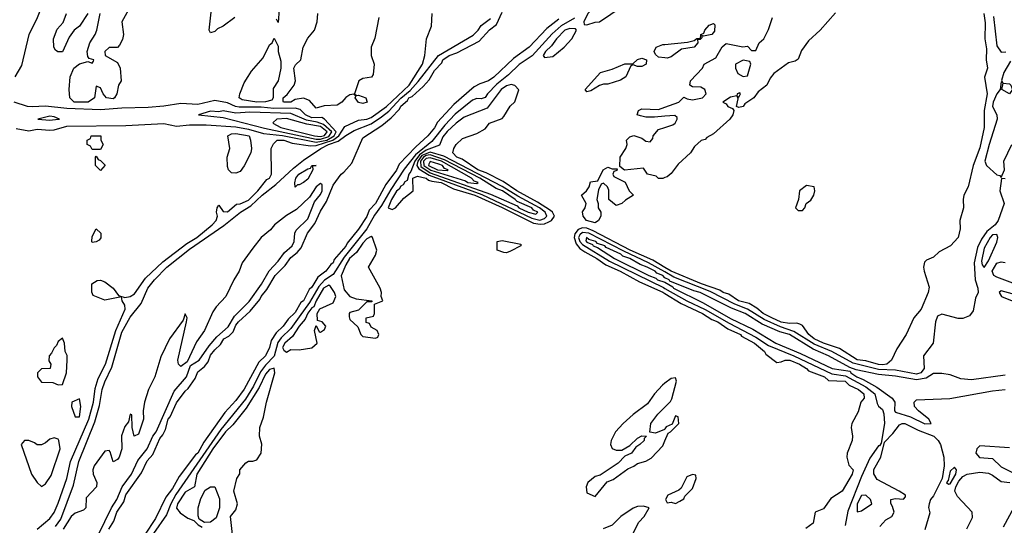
# Model space of a CAD drawing. Header units: inches. Extents: x 2348341 to 2479810, y 460419 to 613669.
# Tile 605 of 656: x 2446947 to 2451606, y 564148 to 566540. Entities that reach past the tile are written whole.
import ezdxf

# ---------------------------------------------------------------- set-up
doc = ezdxf.new("R2010")
doc.units = ezdxf.units.IN
doc.header["$MEASUREMENT"] = 0
doc.layers.add('C4546', color=7, linetype='Continuous')
doc.layers.add('C4556', color=7, linetype='Continuous')

msp = doc.modelspace()

# ---------------------------------------------------------------- linework, layer by layer
at = {"layer": 'C4546', "color": 2}
for points, elevation in [([(2446926.6, 566270), (2446957.1, 566322.9), (2446993, 566470), (2447031.3, 566550), (2447047, 566590), (2447056.2, 566630), (2447075.6, 566670), (2447080.7, 566690), (2447078.9, 566718.9), (2447070, 566748), (2447010, 566742), (2446990, 566748), (2446950, 566748), (2446930, 566742)], 22), ([(2447487.2, 566632.8), (2447430.8, 566530), (2447438.8, 566470), (2447433.7, 566446.3), (2447419.8, 566420.2), (2447410, 566408.7), (2447370, 566409), (2447351, 566390), (2447351.3, 566370), (2447410, 566338), (2447422.8, 566310), (2447426.8, 566250), (2447414.8, 566230), (2447406.8, 566190), (2447396, 566170), (2447390, 566166), (2447358, 566170), (2447342, 566190), (2447330, 566218), (2447310, 566226), (2447300.7, 566170), (2447271, 566150), (2447205.2, 566150), (2447184.5, 566170), (2447182, 566210), (2447186.6, 566270), (2447204, 566310), (2447230, 566331.3), (2447270, 566342), (2447290, 566334), (2447296.4, 566343.6), (2447298, 566350), (2447276.4, 566356.4), (2447270, 566366), (2447266, 566390), (2447279.3, 566430), (2447305.2, 566470), (2447312.7, 566490), (2447328, 566570)], 18), ([(2447030.7, 564129.3), (2447090, 564179.5), (2447110, 564208.4), (2447130, 564253), (2447170.7, 564370), (2447187.4, 564450), (2447274.9, 564650), (2447296, 564730), (2447304.8, 564795.2), (2447318, 564842), (2447353.2, 564910), (2447402.4, 565070), (2447446, 565170), (2447444.7, 565190), (2447432.7, 565210), (2447428.7, 565228.7), (2447350, 565213.6), (2447294.6, 565234.6), (2447288.9, 565251.1), (2447288.9, 565291.1), (2447313.2, 565306.8), (2447330, 565307.3), (2447350, 565300.5), (2447390, 565270.6), (2447414.8, 565234.8), (2447445.4, 565225.4), (2447470, 565230.3), (2447490, 565242.6), (2447543.1, 565316.9), (2447625, 565395), (2447738, 565482), (2447784.7, 565510), (2447858, 565570), (2447877, 565590), (2447884, 565610), (2447878, 565630), (2447882, 565650), (2447890, 565662), (2447910, 565632), (2447930, 565630.8), (2447972.7, 565667.3), (2447990, 565669.1), (2448030, 565686.4), (2448073.3, 565730), (2448116.6, 565783.4), (2448129.3, 565790.7), (2448139, 565810), (2448137, 565930), (2448147.9, 565952.1), (2448165.2, 565970), (2448197.3, 565970), (2448236.2, 565956.2), (2448322.9, 565942.9), (2448350, 565944.5), (2448429.2, 565970), (2448456.5, 565990), (2448486, 566034), (2448550, 566064.2), (2448590, 566069.4), (2448610, 566077.5), (2448683.1, 566130), (2448789.8, 566230), (2448852.4, 566330), (2448864.5, 566370), (2448871.8, 566450), (2448895.1, 566510), (2448899.3, 566570)], 18), ([(2447270, 566568.7), (2447230.7, 566509.3), (2447204.7, 566490), (2447182, 566458), (2447150, 566388.7), (2447128, 566388), (2447116.4, 566396.4), (2447108.7, 566410), (2447108, 566450), (2447124.7, 566495.3), (2447153.6, 566526.4), (2447168.7, 566570)], 18), ([(2447369.8, 564130), (2447393, 564167), (2447406.8, 564210), (2447440.1, 564259.9), (2447450, 564292.4), (2447524.2, 564395.8), (2447550, 564453), (2447576.8, 564483.2), (2447610, 564559.1), (2447624.5, 564575.5), (2447638, 564602), (2447649.8, 564650), (2447659, 564661), (2447690, 564726.8), (2447730, 564782), (2447745.2, 564794.8), (2447777, 564843), (2447790, 564874.4), (2447821.3, 564898.7), (2447838.4, 564921.6), (2447850, 564952.2), (2447870, 564977.6), (2447896.8, 565003.2), (2447912.7, 565030), (2447937, 565043), (2447957, 565063), (2447970, 565094.4), (2447982, 565110), (2448038.2, 565161.8), (2448083.7, 565216.3), (2448089.7, 565230), (2448117, 565263), (2448156.2, 565330), (2448203.5, 565376.5), (2448230, 565415.3), (2448260.8, 565439.2), (2448279.3, 565460.7), (2448308.3, 565530), (2448343.5, 565576.5), (2448370, 565633.4), (2448399.3, 565680.7), (2448430, 565757.3), (2448468.2, 565810), (2448481.4, 565818.5), (2448518, 565862), (2448570, 565980.7), (2448660.8, 566039.2), (2448704.8, 566075.2), (2448743.5, 566116.5), (2448750, 566131.5), (2448781.5, 566158.5), (2448788.5, 566170), (2448803.6, 566176.4), (2448856.2, 566223.8), (2448884.1, 566255.9), (2448910, 566299.3), (2448943.8, 566336.2), (2448950, 566350.2), (2448979.5, 566370), (2449016.2, 566383.8), (2449121, 566439), (2449170, 566492.2), (2449202.8, 566517.2), (2449230, 566574.9)], 10), ([(2447966, 566550), (2447910, 566509.4), (2447882.5, 566497.5), (2447870, 566484), (2447850, 566478), (2447844, 566490), (2447855.3, 566590)], 18), ([(2448174.8, 566590), (2448170, 566526), (2448162, 566542)], 18), ([(2448646, 566550), (2448627.7, 566452.3), (2448610.7, 566409.3), (2448610.8, 566370.8), (2448624.7, 566330), (2448619.6, 566280.4), (2448611.6, 566268.4), (2448570, 566262), (2448552, 566250), (2448532, 566190), (2448541, 566181), (2448550, 566182.8), (2448584.7, 566170), (2448591, 566150), (2448570, 566143), (2448550, 566147.8), (2448534, 566170), (2448538, 566178), (2448528, 566188), (2448510, 566185.2), (2448490, 566172.7), (2448472, 566150), (2448450, 566136.1), (2448387.7, 566132.3), (2448350, 566120.9), (2448318.4, 566158.4), (2448290, 566168), (2448250, 566162.4), (2448230, 566149.1), (2448195.3, 566150), (2448194, 566154), (2448193.2, 566170), (2448213.4, 566186.6), (2448246, 566230), (2448252.7, 566250), (2448244, 566310), (2448252.9, 566327.1), (2448277.2, 566350), (2448289, 566410), (2448310, 566452), (2448342, 566490), (2448354, 566530), (2448358, 566570)], 18), ([(2447117, 564143), (2447142.6, 564177.4), (2447201.3, 564338.7), (2447226.8, 564450), (2447303.1, 564636.9), (2447325.3, 564714.7), (2447338.2, 564790), (2447350, 564827.3), (2447383.7, 564896.3), (2447430, 565061.6), (2447470, 565132.2), (2447522.5, 565197.5), (2447553, 565270), (2447584.7, 565310), (2447644.2, 565370), (2447750, 565454.5), (2447913.9, 565566.1), (2447992.6, 565630), (2448041, 565659), (2448094, 565710), (2448159.4, 565760.6), (2448242.2, 565837.8), (2448290, 565875.5), (2448372.2, 565930), (2448408.9, 565950), (2448454.5, 565965.5), (2448490, 565992.8), (2448530, 566015.2), (2448610, 566047.8), (2448659.7, 566080.3), (2448693.1, 566106.9), (2448750, 566168.7), (2448794.2, 566205.7), (2448833, 566247), (2448928.7, 566371.3), (2449092.6, 566467.4), (2449115.8, 566490), (2449130, 566512.7), (2449174.9, 566545.1)], 14), ([(2449497.6, 566542.4), (2449442, 566498), (2449358, 566410), (2449282.9, 566357.1), (2449190, 566268), (2449166, 566250), (2449123.7, 566236.3), (2449097.7, 566222.3), (2449000.8, 566139.2), (2448924.6, 566055.4), (2448910, 566027.8), (2448878.4, 565990), (2448821.4, 565938.6), (2448743, 565857), (2448730, 565827.6), (2448680.2, 565759.8), (2448630, 565669.7), (2448601, 565639), (2448590, 565609.6), (2448550, 565549.6), (2448496.7, 565483.3), (2448490, 565468.2), (2448435.2, 565404.8), (2448430, 565389.6), (2448418.9, 565381.1), (2448396.4, 565350), (2448358.6, 565321.5), (2448330, 565275.1), (2448317.1, 565262.9), (2448290.2, 565210), (2448278, 565202), (2448250, 565155.1), (2448217.4, 565122.6), (2448194, 565090), (2448160.7, 565059.3), (2448137.3, 565022.7), (2448130, 564989), (2448110.3, 564950), (2448079.5, 564920.5), (2448010, 564792.7), (2447970, 564738), (2447917.7, 564682.3), (2447818.9, 564541.1), (2447790, 564489.7), (2447778.6, 564481.5), (2447701.3, 564378.7), (2447670, 564322), (2447639.2, 564280.8), (2447590, 564180.9), (2447538.6, 564101.5)], 10), ([(2449572.1, 566547.9), (2449508.3, 566511.7), (2449466.5, 566473.5), (2449371.2, 566368.8), (2449310, 566328), (2449260.2, 566279.8), (2449204.9, 566235.1), (2449160.3, 566190), (2449150, 566172), (2449130, 566165.1), (2449110, 566167.8), (2449090, 566159.1), (2449007.1, 566092.9), (2448958.3, 566041.7), (2448896.5, 565963.5), (2448820, 565900), (2448766.6, 565833.4), (2448703.1, 565736.9), (2448659.4, 565660.6), (2448625.2, 565614.8), (2448589.4, 565550), (2448482.9, 565417.1), (2448430, 565335.1), (2448390, 565307), (2448362.3, 565277.7), (2448317.7, 565202.3), (2448270, 565133.6), (2448230, 565079.8), (2448184.9, 565035.1), (2448167.9, 565012.1), (2448151.8, 564948.2), (2448110, 564906.2), (2448086.4, 564873.6), (2448053.7, 564806.3), (2448015.7, 564744.3), (2447898.9, 564601.1), (2447686.2, 564293.8), (2447661.9, 564250), (2447641.9, 564198.1), (2447580.1, 564110)], 14), ([(2450000, 566359), (2449970, 566362), (2449954.6, 566374.6), (2449949, 566390), (2449959, 566410), (2449990, 566422), (2450000, 566423)], 14), ([(2446930, 566024.5), (2446990, 566013.8), (2447030, 566022), (2447090, 566017.2), (2447110, 566018.2), (2447170, 566036.8), (2447450, 566040.2), (2447630, 566049.2), (2447690, 566036.5), (2447750, 566042.4), (2447830, 566042.4), (2447970, 566033.1), (2448030, 566022.6), (2448101.6, 566001.6), (2448190, 565992.2), (2448350, 565961.1), (2448401.1, 565970), (2448435, 565990), (2448445, 566010), (2448389.9, 566069.9), (2448377.4, 566077.4), (2448330, 566075.9), (2448299.2, 566090), (2448274.9, 566114.9), (2448250, 566120.7), (2448150, 566119.6), (2448090, 566125.6), (2447986.5, 566126.5), (2447968.8, 566128.8), (2447930, 566146), (2447870, 566157.6), (2447790, 566138.5), (2447710, 566144.2), (2447630, 566130.9), (2447555.2, 566124.8), (2447430, 566121.8), (2447330, 566113.2), (2447170, 566119.5), (2447070, 566131.1), (2447007.1, 566127.1), (2446984, 566130), (2446922, 566150)], 22), ([(2450000, 566083.3), (2449950, 566079), (2449910, 566079.3), (2449884.8, 566084.8), (2449868, 566090), (2449875.3, 566110), (2449890, 566118.8), (2449970, 566114.8), (2450000, 566125.8)], 14), ([(2450000, 565793.1), (2449990, 565789), (2449970, 565788.7), (2449959, 565799), (2449918, 565810), (2449898, 565838), (2449808, 565828), (2449786, 565846), (2449788, 565890), (2449815.3, 565930), (2449822, 565950), (2449818, 565970), (2449833.6, 565986.4), (2449852.5, 565992.5), (2449890, 565978.8), (2449910, 565964.7), (2449930, 565962), (2449942, 565978), (2449944, 565990), (2449970, 566021), (2450000, 566030.3)], 14), ([(2447318.9, 564101.1), (2447381.5, 564230), (2447407.4, 564270), (2447432.5, 564330), (2447476.8, 564390), (2447505.8, 564454.2), (2447550, 564510.3), (2447577.7, 564570), (2447593.6, 564590), (2447678, 564782), (2447737.2, 564850), (2447755.9, 564904.1), (2447796.8, 564930), (2447843.5, 564996.5), (2447880.1, 565039.9), (2447933, 565087), (2447963.2, 565136.8), (2448032.7, 565207.3), (2448091.5, 565288.5), (2448127.5, 565352.5), (2448170, 565396.9), (2448200.9, 565439.1), (2448236.1, 565470), (2448245.7, 565490), (2448249.4, 565530), (2448255.8, 565544.2), (2448310, 565598.4), (2448341.8, 565678.2), (2448370, 565712.7), (2448378.7, 565730), (2448378.5, 565758.5), (2448370, 565765.1), (2448350, 565749.5), (2448319, 565701), (2448257.3, 565642.7), (2448210, 565613.6), (2448153.4, 565570), (2448133.5, 565546.5), (2448090.4, 565510), (2448050, 565459.5), (2447999.3, 565390), (2447985.5, 565350), (2447960.5, 565310), (2447922, 565230), (2447877.6, 565182.4), (2447861.4, 565158.6), (2447821.1, 565070), (2447784.6, 565015.4), (2447739, 564921), (2447710, 564899.3), (2447699.3, 564910), (2447696.2, 564930), (2447737, 565110), (2447739, 565130), (2447730, 565148), (2447721.4, 565118.6), (2447656.4, 565030), (2447615, 564945), (2447587, 564850), (2447556.5, 564790), (2447538, 564730), (2447532.2, 564690), (2447533.1, 564650), (2447510, 564579), (2447489.4, 564569.4), (2447479.3, 564610), (2447478, 564670), (2447470, 564674), (2447462, 564638), (2447444.7, 564615.3), (2447428.3, 564571.7), (2447431, 564510), (2447417.3, 564470), (2447410, 564459), (2447390, 564449), (2447375.5, 564495.5), (2447370, 564502), (2447350, 564499), (2447300.5, 564430), (2447293, 564410), (2447294.9, 564390), (2447313, 564350), (2447310.4, 564330), (2447261.4, 564278.6), (2447261, 564230), (2447250, 564219), (2447210, 564205.6), (2447190.5, 564190), (2447153, 564130)], 14), ([(2450000, 565368.1), (2449942.7, 565402.7), (2449835.3, 565450), (2449660.4, 565540.4), (2449630, 565553.6), (2449610, 565556.1), (2449590, 565547.6), (2449573.5, 565526.5), (2449570.6, 565510), (2449579.3, 565479.3), (2449597.6, 565457.6), (2449621.3, 565441.3), (2449678.3, 565410), (2449720.1, 565380.1), (2449788.5, 565350), (2449879.5, 565299.5), (2449990, 565251.3), (2450000, 565245)], 18), ([(2450000, 565346.6), (2449922.8, 565390), (2449804.8, 565444.8), (2449639.3, 565530), (2449610, 565533.7), (2449597.8, 565522.2), (2449591.4, 565510), (2449597.5, 565490), (2449610, 565475.9), (2449737.5, 565397.5), (2449993.1, 565273.1), (2450000, 565269.1)], 22), ([(2450000, 565318.7), (2449999.1, 565319.1), (2449989.6, 565330), (2449961.3, 565341.3), (2449953.3, 565350), (2449915.4, 565370), (2449882.5, 565382.5), (2449833.7, 565410), (2449801.1, 565421.1), (2449791, 565430), (2449722.6, 565462.6), (2449716.4, 565470), (2449681, 565481), (2449672.6, 565490), (2449640.5, 565500.5), (2449628.5, 565510), (2449626.1, 565493.9), (2449630, 565487.3), (2449657.1, 565477.1), (2449660.3, 565470), (2449681.7, 565461.7), (2449762, 565410), (2449923.1, 565330), (2449957.6, 565317.6), (2449964.6, 565310), (2449999, 565299), (2450000, 565298.4)], 26), ([(2447955.3, 564090), (2447945.2, 564190), (2447970, 564222), (2447978, 564250), (2447961.2, 564310), (2447974, 564370), (2447989, 564391), (2447989.2, 564410), (2448016.5, 564443.5), (2448030, 564451), (2448050, 564451), (2448070, 564458), (2448089.3, 564490), (2448092.5, 564532.5), (2448082, 564570), (2448084, 564610), (2448100.9, 564659.1), (2448114.7, 564730), (2448154.5, 564870), (2448151.7, 564891.7), (2448130, 564885.6), (2448110, 564863.6), (2448079.8, 564800.2), (2448018.4, 564701.6), (2447956.1, 564623.9), (2447921.2, 564590), (2447861.6, 564510), (2447784.7, 564390), (2447774.8, 564330), (2447730, 564304.5), (2447693.4, 564250), (2447689.3, 564229.3), (2447706.4, 564206.4), (2447742.6, 564182.6), (2447770.6, 564170.6), (2447791.3, 564150), (2447810, 564138.8)], 18), ([(2450000, 564819.9), (2449988.5, 564811.5), (2449950.8, 564770), (2449917.1, 564722.9), (2449850, 564672.3), (2449802, 564630), (2449766, 564590), (2449746, 564550), (2449743, 564530), (2449750, 564511.3), (2449770, 564502.8), (2449796.5, 564503.5), (2449834.6, 564525.4), (2449870, 564561), (2449891.1, 564571.1), (2449912, 564570), (2449902, 564558), (2449902, 564550), (2449882, 564530), (2449862, 564518), (2449842, 564490), (2449810, 564475.3), (2449778, 564442), (2449694, 564386), (2449670, 564379.3), (2449636, 564350), (2449627.3, 564330), (2449630, 564302), (2449670, 564284.7), (2449726, 564354), (2449754.8, 564365.2), (2449824.1, 564415.9), (2449852.3, 564427.7), (2449870, 564441), (2449910, 564450.8), (2449934.5, 564465.5), (2449990, 564524.7), (2450000, 564548.4)], 18), ([(2450000, 564604.7), (2449998, 564602), (2449955.3, 564584.7), (2449928, 564588), (2449934, 564630), (2449966.6, 564673.4), (2450000, 564707.5)], 18), ([(2449849.5, 564110.5), (2449876.6, 564163.4), (2449901.2, 564190), (2449926, 564230), (2449898.6, 564238.6), (2449870, 564237.2), (2449850, 564229.2), (2449791, 564190), (2449750.5, 564149.5), (2449708, 564132)], 18)]:
    msp.add_lwpolyline(points, dxfattribs=dict(at, elevation=elevation))
for points, elevation in [([(2449910, 566724), (2449890, 566722.7), (2449850, 566709.6), (2449788.5, 566671.5), (2449709.1, 566650), (2449685.2, 566630), (2449653.6, 566586.4), (2449634.9, 566570), (2449616, 566530), (2449618, 566518), (2449630, 566516), (2449670, 566528.2), (2449690, 566530.6), (2449796.9, 566603.1), (2449830, 566621.6), (2449856, 566630), (2449886.6, 566650), (2449919.3, 566690), (2449924, 566710)], 18), ([(2449550, 566498.9), (2449525.7, 566490), (2449486.5, 566450), (2449463.7, 566416.3), (2449434.9, 566390), (2449423.8, 566370), (2449430, 566360.7), (2449470, 566365.7), (2449523.7, 566410), (2449559.3, 566450), (2449582, 566490), (2449576.5, 566496.5)], 18), ([(2448070, 566149.9), (2448000.1, 566160.1), (2447985.6, 566170), (2447989.6, 566190), (2448010, 566241), (2448028.1, 566271.9), (2448043.5, 566296.5), (2448099.7, 566360.2), (2448130, 566421), (2448142, 566430), (2448152, 566452), (2448170, 566414), (2448170.7, 566390), (2448183.5, 566343.5), (2448182.8, 566310), (2448171, 566250), (2448146, 566214), (2448147.3, 566170), (2448141, 566159), (2448110, 566151.6)], 18), ([(2449870, 566318), (2449850, 566326), (2449838, 566322), (2449814.8, 566270), (2449790, 566253.2), (2449730, 566235.3), (2449710, 566235.3), (2449690, 566229.2), (2449650, 566204), (2449630, 566198), (2449622, 566210), (2449695.3, 566290), (2449750, 566306), (2449810, 566330.7), (2449848.7, 566331.3), (2449870, 566351.3), (2449890, 566358), (2449912, 566350), (2449911.3, 566330), (2449890, 566318)], 14), ([(2449272.7, 566232.7), (2449250, 566227), (2449225.7, 566210), (2449158.2, 566121.8), (2449050, 566078.3), (2449012.7, 566050), (2448970, 566011), (2448950, 565985.1), (2448934, 565946), (2448870, 565923), (2448839, 565901), (2448816.4, 565870), (2448798.6, 565821.5), (2448789.1, 565810), (2448781, 565779), (2448770, 565772.7), (2448761.3, 565758.7), (2448750, 565753), (2448742, 565738), (2448730, 565729.4), (2448706.5, 565690), (2448691, 565650), (2448710, 565641.6), (2448725.2, 565650), (2448764.2, 565695.8), (2448808.7, 565730), (2448808, 565790), (2448830, 565799.1), (2448869.8, 565790.2), (2448880.7, 565780.7), (2448896.5, 565776.5), (2448941.1, 565770), (2448999.6, 565739.6), (2449100.3, 565710), (2449230, 565651.9), (2449377.6, 565577.6), (2449410, 565573), (2449430, 565575), (2449450, 565583.2), (2449463.1, 565590), (2449477.7, 565610), (2449468.7, 565630), (2449458.1, 565638.1), (2449397.2, 565677.2), (2449299.3, 565730), (2449234.6, 565774.6), (2449154.9, 565814.9), (2449114.3, 565830), (2449040.1, 565880.1), (2449016, 565890), (2448997.2, 565910), (2449001.2, 565930), (2449012.7, 565950), (2449042.6, 565977.4), (2449110, 566002), (2449150, 566024), (2449170, 566050.7), (2449230, 566073), (2449238.2, 566081.8), (2449268.4, 566131.6), (2449290, 566150.8), (2449308.7, 566208.7), (2449290, 566228.7)], 18), ([(2447910, 566109.3), (2447890, 566104.5), (2447850, 566106.6), (2447794, 566090), (2447910, 566077.1), (2448106.2, 566026.2), (2448350, 565975.1), (2448370, 565974.4), (2448410, 565987), (2448423.9, 566010), (2448384.1, 566044.1), (2448355.3, 566055.3), (2448304, 566064), (2448230, 566096.4), (2448036.7, 566103.3), (2447970, 566097.4)], 26), ([(2447090, 566084), (2447034, 566070), (2447090, 566064.9), (2447130, 566068.9), (2447135.3, 566070), (2447110, 566081.2)], 26), ([(2448210, 566072.8), (2448164.7, 566070), (2448146, 566054), (2448144.9, 566050), (2448182.4, 566030), (2448342, 565990), (2448370, 565986.9), (2448390, 565992.6), (2448402.8, 566010), (2448370, 566034.8), (2448305.9, 566045.9)], 30), ([(2447290, 565926), (2447282, 565942), (2447266, 565950), (2447266, 565970), (2447282, 565978), (2447286, 565990), (2447332, 565990), (2447332, 565970), (2447342, 565950), (2447330, 565926)], 18), ([(2447970, 565814), (2447950, 565815.3), (2447935.3, 565830), (2447930, 565846), (2447929.3, 565890), (2447941.2, 565930), (2447932.3, 565990), (2447950, 566000.3), (2447970, 566002.3), (2448033.4, 565990), (2448038.8, 565970), (2448044, 565930), (2448040.7, 565910), (2448010, 565848.7), (2447990, 565822)], 18), ([(2448890, 565913.8), (2448850, 565896.8), (2448830.4, 565870), (2448827, 565850), (2448835.1, 565835.1), (2448884, 565804), (2449133.5, 565713.5), (2449370, 565600.3), (2449407.7, 565592.3), (2449430, 565599.4), (2449440.6, 565610), (2449434.1, 565630), (2449407.3, 565650), (2449304.7, 565704.7), (2449230, 565751), (2448954.3, 565894.3)], 22), ([(2447330, 565826), (2447306, 565850), (2447306, 565890), (2447310, 565894), (2447318, 565878), (2447330, 565874), (2447351.1, 565851.1)], 18), ([(2448890, 565900.2), (2448870, 565897), (2448858.5, 565890), (2448843.1, 565870), (2448845.7, 565845.7), (2448890, 565816.1), (2449174.8, 565714.8), (2449300.3, 565660.2), (2449309.1, 565650), (2449352.7, 565630), (2449390, 565619.5), (2449398.3, 565630), (2449378.4, 565638.4), (2449369.6, 565650), (2449300.2, 565680.2), (2449292, 565690), (2449230.8, 565730), (2449201.9, 565741.9), (2449124, 565790), (2448957.7, 565877.7)], 26), ([(2448890, 565886.9), (2448870, 565882.9), (2448857.9, 565870), (2448859, 565850), (2448892.1, 565827.9), (2449056.9, 565776.9), (2449067, 565770), (2449110, 565765.8), (2449115.8, 565770), (2449096.8, 565776.8), (2449085.1, 565790), (2448943.5, 565870)], 30), ([(2448890, 565869.6), (2448883, 565857), (2448881.8, 565850), (2448924, 565830), (2448970, 565827.3), (2448974.3, 565830), (2448956.5, 565836.5), (2448948.4, 565850), (2448930, 565857.1)], 34), ([(2448250, 565748), (2448248.9, 565768.9), (2448254, 565790), (2448267.3, 565810), (2448310, 565834), (2448323.1, 565836.9), (2448330, 565850.4), (2448350.6, 565850.6), (2448332.7, 565847.3), (2448334.8, 565830), (2448310, 565786), (2448290, 565769.3), (2448270, 565759), (2448261, 565759)], 10), ([(2449750, 565834), (2449774, 565834), (2449772.7, 565827.3), (2449758, 565822), (2449754, 565810), (2449758, 565798), (2449811.1, 565771.1), (2449831, 565731), (2449852, 565710), (2449813.2, 565686.8), (2449796, 565670), (2449770, 565661.2), (2449735.3, 565690), (2449734, 565734), (2449728.7, 565748.7), (2449710, 565766), (2449698, 565762), (2449685.4, 565734.6), (2449678, 565690), (2449684.7, 565670), (2449684.7, 565650), (2449696, 565630), (2449697.3, 565610), (2449686, 565590), (2449670, 565579.3), (2449629.2, 565590), (2449613.2, 565610), (2449609.4, 565630.6), (2449622, 565650), (2449628, 565670), (2449606, 565710), (2449628.7, 565730), (2449642, 565750), (2449647.3, 565772.7), (2449682, 565778), (2449708, 565830), (2449730, 565842)], 14), ([(2447290, 565486), (2447288.7, 565490), (2447290, 565514), (2447308.7, 565551.3), (2447332, 565530), (2447331.6, 565508.4), (2447323.6, 565496.4), (2447310, 565488.7)], 18), ([(2448610, 565515.1), (2448590, 565503.6), (2448570, 565483), (2448541.2, 565438.8), (2448508.4, 565410), (2448490, 565380.7), (2448468.9, 565328.9), (2448482.4, 565262.4), (2448510, 565231), (2448539.6, 565219.6), (2448614, 565210), (2448614, 565206), (2448590, 565206), (2448550, 565166), (2448510, 565155.3), (2448506, 565150), (2448506.4, 565133.6), (2448510, 565122), (2448547.1, 565087.1), (2448562, 565050), (2448570, 565042), (2448630, 565034), (2448642, 565038), (2448646, 565050), (2448638, 565070), (2448610, 565086), (2448602, 565102), (2448587.3, 565107.3), (2448586, 565130), (2448622, 565138), (2448626, 565150), (2448626, 565194), (2448666, 565210), (2448658, 565230), (2448659, 565250), (2448652, 565270), (2448598, 565370), (2448630, 565426), (2448637.6, 565450), (2448616, 565510)], 18), ([(2449250, 565437.2), (2449238, 565438), (2449206, 565450), (2449206, 565490), (2449230, 565496), (2449318, 565478), (2449318, 565470), (2449270, 565445.2)], 14), ([(2448410, 565283.5), (2448385.2, 565270), (2448350.4, 565210), (2448339.1, 565180.9), (2448330, 565177.3), (2448310, 565152.4), (2448297.4, 565122.6), (2448270, 565090.9), (2448238.3, 565041.7), (2448201.1, 565010), (2448190.7, 564990), (2448196.8, 564976.8), (2448210, 564967.7), (2448230, 564979.1), (2448270, 564978), (2448330, 564987.7), (2448354, 565010), (2448342, 565070), (2448350, 565094), (2448363.6, 565063.6), (2448370, 565062), (2448390, 565074), (2448395.3, 565090), (2448378, 565110), (2448356.4, 565116.4), (2448355.1, 565150), (2448367.3, 565172.7), (2448430, 565201), (2448442.7, 565230), (2448436, 565250), (2448418.4, 565278.4)], 18), ([(2447150, 565034), (2447130, 565018), (2447122, 564998), (2447110, 564988), (2447098, 564962), (2447087.3, 564950), (2447086, 564926), (2447094, 564910), (2447092, 564890), (2447050, 564888.7), (2447031.3, 564870), (2447031, 564850), (2447050, 564826), (2447103.6, 564823.6), (2447130, 564812), (2447150, 564814), (2447168.7, 564870), (2447172.7, 564930), (2447171.9, 564951.9), (2447162, 564970), (2447159, 565010)], 22), ([(2447230, 564746), (2447194, 564730), (2447192, 564710), (2447210, 564662), (2447230, 564662), (2447237.2, 564710)], 22), ([(2447110, 564562), (2447090, 564555.3), (2447070, 564538), (2447050, 564528), (2447030, 564528), (2447018, 564538), (2446990, 564549), (2446970, 564549), (2446954.8, 564530), (2447004, 564390), (2447030, 564351.3), (2447050, 564332), (2447070, 564344.7), (2447095.9, 564384.1), (2447139.3, 564510), (2447133.2, 564550), (2447130, 564555.3)], 22), ([(2447821.5, 564161.5), (2447797, 564177), (2447792.3, 564192.3), (2447792, 564230), (2447804.4, 564275.6), (2447825.6, 564314.4), (2447850, 564330.8), (2447870, 564330.8), (2447893, 564273), (2447893.4, 564230), (2447876.7, 564183.3), (2447850, 564162.7)], 18)]:
    msp.add_lwpolyline(points, close=True, dxfattribs=dict(at, elevation=elevation))
at = {"layer": 'C4556', "color": 2}
for points, elevation in [([(2450806.8, 566573.2), (2450734.8, 566490), (2450679.8, 566440.2), (2450645.8, 566394.2), (2450630, 566354), (2450616.8, 566343.2), (2450583.8, 566336.2), (2450514.9, 566285.1), (2450497.1, 566262.9), (2450482, 566230), (2450441.6, 566198.4), (2450421, 566170), (2450378, 566142), (2450370.8, 566130), (2450350, 566124), (2450338, 566130), (2450346, 566166), (2450342, 566178), (2450350, 566174), (2450358, 566190), (2450353.6, 566193.6), (2450342, 566190), (2450339.6, 566180.4), (2450310, 566174), (2450274, 566150), (2450290, 566142), (2450298, 566130), (2450319.8, 566119.8), (2450326, 566110), (2450320.7, 566090), (2450307.3, 566070), (2450230, 565999.5), (2450197.5, 565982.5), (2450190, 565974), (2450171, 565969), (2450139.6, 565940.4), (2450121, 565910), (2450063.1, 565856.9), (2450030, 565812.7), (2450010, 565797.2), (2450000, 565793.1)], 14), ([(2451509, 566570), (2451515.5, 566524.5), (2451513.1, 566450), (2451521.5, 566401.5), (2451518.9, 566350), (2451525.5, 566310), (2451512.4, 566267.6), (2451524, 566190), (2451510.2, 566110.2), (2451510.3, 566030), (2451490, 565934), (2451458.3, 565850), (2451435.3, 565750), (2451414, 565710), (2451410.4, 565690), (2451412.4, 565650), (2451394.4, 565590), (2451396.3, 565550), (2451386.8, 565510), (2451351, 565470), (2451297.5, 565442.5), (2451270, 565417.2), (2451237.3, 565402.7), (2451227.3, 565392.7), (2451222.8, 565370), (2451226, 565350), (2451250, 565274), (2451244.9, 565250), (2451211.8, 565170), (2451178, 565130), (2451142, 565050), (2451096.9, 564983.1), (2451071.4, 564928.6), (2451050.5, 564910), (2451030, 564907.9), (2451010, 564909.3), (2450950, 564926.5), (2450910, 564930.9), (2450825.1, 564985.1), (2450750, 565009.9), (2450706.2, 565030), (2450681, 565050), (2450650, 565093.2), (2450638.9, 565098.9), (2450624.5, 565104.5), (2450590, 565102.4), (2450550.2, 565109.8), (2450505.1, 565130), (2450465.1, 565150), (2450435.4, 565175.4), (2450397.9, 565197.9), (2450348.2, 565210), (2450301.6, 565241.6), (2450275.1, 565250), (2450260.4, 565260.4), (2450173, 565290), (2450030, 565349.9), (2450000, 565368.1)], 18), ([(2450000, 566125.8), (2450066, 566150), (2450090, 566174), (2450105.4, 566165.4), (2450130, 566161), (2450178, 566170), (2450195.3, 566190), (2450188.7, 566210), (2450170, 566221.2), (2450130, 566222), (2450118, 566230), (2450121.2, 566250), (2450178, 566310), (2450186, 566330), (2450241.2, 566358.8), (2450270, 566411.3), (2450290, 566426.8), (2450368, 566412), (2450390, 566414), (2450410, 566394), (2450430, 566394), (2450446, 566430), (2450468, 566450), (2450490, 566494), (2450508.7, 566550)], 14), ([(2450000, 566423), (2450106.6, 566433.4), (2450138, 566442), (2450151.6, 566451.6), (2450168.4, 566451.6), (2450169.2, 566470), (2450184, 566476), (2450189.2, 566490), (2450210, 566514.8), (2450230, 566522), (2450235.3, 566515.3), (2450234.8, 566485.2), (2450222, 566470), (2450182, 566462), (2450174, 566466), (2450174, 566454), (2450166, 566446), (2450154, 566446), (2450156, 566430), (2450138, 566410), (2450078.8, 566401.2), (2450030, 566363.7), (2450010, 566358), (2450000, 566359)], 14), ([(2451554.7, 566554.7), (2451570, 566416), (2451590, 566386.8), (2451612.5, 566387.5)], 22), ([(2451635.5, 566344.5), (2451603, 566290), (2451591.6, 566251.6), (2451598, 566242), (2451590, 566246), (2451586, 566210), (2451570, 566189.3), (2451553.4, 566150), (2451550.4, 566130), (2451570.4, 566090), (2451572.4, 566070), (2451533.4, 565950), (2451514, 565870), (2451520.5, 565850), (2451570, 565806), (2451583.6, 565803.6), (2451590, 565794), (2451606, 565830), (2451602.9, 565870), (2451641.1, 565950)], 22), ([(2450000, 566030.3), (2450038, 566042), (2450048, 566050), (2450058, 566070), (2450058, 566078), (2450047.3, 566087.3), (2450000, 566083.3)], 14), ([(2451610, 565786.6), (2451591.6, 565788.4), (2451584.4, 565730), (2451604.4, 565670), (2451575.8, 565590), (2451562.6, 565570), (2451522.3, 565537.7), (2451498, 565502), (2451478.4, 565461.6), (2451462.2, 565390), (2451468.1, 565310), (2451480.3, 565270), (2451481.1, 565250), (2451470, 565222), (2451457.6, 565162.4), (2451440.2, 565139.8), (2451410, 565126.6), (2451387, 565127), (2451310, 565147.3), (2451290, 565138), (2451279.5, 565110), (2451269.1, 565010), (2451223.9, 564950), (2451226.7, 564890), (2451211.1, 564868.9), (2451190, 564863.4), (2451090, 564882.4), (2451010, 564885.4), (2450890, 564914.9), (2450790, 564969.9), (2450705.7, 565005.7), (2450610, 565065.4), (2450547.2, 565087.2), (2450470, 565122.1), (2450390.8, 565170.8), (2450330, 565193.9), (2450213.3, 565253.4), (2450042.6, 565322.6), (2450000, 565346.6)], 22), ([(2451709.2, 565269.2), (2451570, 565321.7), (2451556.2, 565330), (2451548.8, 565350), (2451570, 565387.7), (2451590, 565394.8), (2451610, 565391.3)], 22), ([(2451610, 564858.5), (2451450, 564835.6), (2451400.4, 564840.4), (2451350, 564859.3), (2451310, 564866), (2451270, 564866), (2451236.3, 564843.7), (2451190, 564836.3), (2451090, 564853.4), (2451010, 564861), (2450904.1, 564884.1), (2450874.6, 564894.6), (2450773.3, 564950), (2450701, 564981), (2450589.6, 565050), (2450543.9, 565063.9), (2450460.4, 565100.4), (2450379.7, 565150), (2450315.5, 565175.5), (2450167, 565250), (2450137.3, 565257.3), (2450023.1, 565303.1), (2450020.5, 565310), (2450000, 565318.7)], 26), ([(2450000, 565298.4), (2450036.9, 565276.9), (2450040.3, 565270), (2450180.8, 565200.8), (2450310, 565126.6), (2450415.2, 565075.2), (2450524.6, 565010), (2450641.1, 564961.1), (2450790.4, 564890), (2450876.7, 564876.7), (2450878.7, 564870), (2450908.1, 564850), (2450938.1, 564838.1), (2451002.1, 564802.1), (2451074.9, 564750), (2451087.2, 564730), (2451086.3, 564690), (2451090, 564683.8), (2451161.3, 564661.3), (2451230, 564628), (2451259, 564630), (2451249.2, 564650), (2451199, 564690), (2451181.2, 564710), (2451179, 564730), (2451190, 564741), (2451348.3, 564748.3), (2451550, 564784.9), (2451610.3, 564790.3)], 26), ([(2450000, 565269.1), (2450103.2, 565210), (2450190, 565168.9), (2450303.6, 565103.6), (2450430, 565038.5), (2450490, 564998), (2450610.5, 564950.5), (2450790, 564865.1), (2450854.9, 564854.9), (2450950, 564803), (2450992.6, 564770), (2451003.9, 564723.9), (2451010, 564711), (2451030, 564696), (2451035.8, 564675.8), (2451038.6, 564630), (2451023.5, 564536.5), (2451015.3, 564524.7), (2451010, 564524), (2450970, 564465.2), (2450930, 564379.5), (2450864.9, 564215.1), (2450852.4, 564147.6)], 22), ([(2450000, 565245), (2450076.6, 565196.6), (2450178, 565150), (2450222.1, 565122.1), (2450250.2, 565110), (2450297.1, 565077.1), (2450357, 565050), (2450362.9, 565042.9), (2450423, 565010), (2450470.4, 564970), (2450477.6, 564957.6), (2450530, 564918), (2450550, 564921), (2450568, 564930), (2450590.6, 564930), (2450637.1, 564910), (2450670.4, 564890), (2450679.5, 564879.5), (2450755.5, 564850), (2450773.3, 564833.3), (2450853.4, 564830), (2450871.7, 564811.7), (2450915.5, 564790), (2450940.5, 564770), (2450942, 564750), (2450927.3, 564730), (2450914.6, 564685.4), (2450884.9, 564630), (2450881.6, 564610), (2450887.7, 564570), (2450885.5, 564550), (2450861.6, 564490), (2450860.4, 564470), (2450870, 564432), (2450890.4, 564410.4), (2450886, 564390), (2450838, 564310), (2450785.5, 564274.5), (2450750, 564226.6), (2450711.3, 564210), (2450702, 564158), (2450666.4, 564133.6)], 18), ([(2451643.2, 565243.2), (2451590, 565257.2), (2451581, 565250), (2451592, 565230), (2451650, 565206.8)], 26), ([(2450000, 564707.5), (2450026, 564734), (2450033.2, 564746.8), (2450055.3, 564830), (2450050, 564846), (2450030, 564842), (2450000, 564819.9)], 18), ([(2450000, 564548.4), (2450015.3, 564584.7), (2450026, 564590), (2450066, 564630), (2450062, 564662), (2450050, 564666), (2450034, 564626), (2450006.4, 564613.6), (2450000, 564604.7)], 18), ([(2451017.2, 564142.8), (2451045.8, 564174.2), (2451073.2, 564190), (2451083.7, 564210), (2451077.2, 564237.2), (2451069.1, 564250.9), (2451068, 564270), (2451090, 564274.8), (2451128, 564272), (2451138, 564282), (2451138, 564290), (2451108.7, 564310), (2451004.7, 564364.8), (2450987.7, 564392.3), (2450987.8, 564412.2), (2451020.7, 564470), (2451038, 564542), (2451078, 564582), (2451110, 564624), (2451122, 564630), (2451134.8, 564630), (2451198.2, 564598.2), (2451271.8, 564570), (2451293.1, 564550), (2451304.2, 564530), (2451319.5, 564470), (2451321.3, 564430), (2451310.8, 564370), (2451270, 564287), (2451256.4, 564270), (2451250.4, 564250), (2451247.5, 564232.5), (2451252.7, 564207.3), (2451230, 564126)], 22), ([(2451630, 564515.1), (2451490, 564524), (2451476, 564510), (2451470.7, 564490), (2451488.2, 564468.2), (2451550, 564463.8), (2451590, 564424.4), (2451650, 564395.2)], 26), ([(2451428.4, 564131.6), (2451454.6, 564185.4), (2451453.2, 564210), (2451383.9, 564283.9), (2451371.1, 564310), (2451375.5, 564330), (2451390, 564356.1), (2451410, 564378.7), (2451430, 564390.4), (2451490, 564399.1), (2451530, 564394.8), (2451550, 564386), (2451590, 564356), (2451631, 564350)], 22), ([(2451650, 564232), (2451600.4, 564139.6)], 22)]:
    msp.add_lwpolyline(points, dxfattribs=dict(at, elevation=elevation))
for points, elevation in [([(2450370, 566348), (2450334, 566330), (2450334, 566310), (2450345.4, 566285.4), (2450370, 566272), (2450390, 566274), (2450406, 566330), (2450402, 566342)], 14), ([(2451630, 566189.6), (2451594, 566210), (2451600.2, 566239.8), (2451630, 566236.3), (2451636.3, 566230), (2451644.9, 566210)], 22), ([(2450670, 565755.3), (2450636, 565730), (2450632, 565690), (2450618, 565650), (2450630, 565638), (2450650, 565638), (2450662, 565650), (2450668, 565670), (2450690, 565686), (2450704, 565710), (2450709, 565730), (2450706, 565750)], 18), ([(2451570, 565523.7), (2451550, 565522), (2451538, 565510), (2451510, 565458.4), (2451497, 565397), (2451500.8, 565380.8), (2451510, 565368), (2451530, 565399.3), (2451570, 565487.7), (2451575.6, 565510)], 26), ([(2451370, 564422.9), (2451350, 564404.5), (2451339.4, 564360.6), (2451331.3, 564350), (2451342, 564342), (2451350, 564344.9), (2451375.8, 564390), (2451379.7, 564410)], 26), ([(2450130, 564388), (2450102.8, 564377.2), (2450076, 564324), (2450066, 564314), (2450014, 564290), (2450002, 564270), (2450010, 564254), (2450030, 564258), (2450050, 564251.3), (2450070, 564262), (2450090, 564274), (2450093.6, 564286.4), (2450130, 564322), (2450148, 564370), (2450146, 564386)], 18), ([(2450950, 564291.1), (2450930, 564289.6), (2450909.4, 564250), (2450910, 564212), (2450930, 564216.3), (2450978, 564250), (2450973, 564270)], 26)]:
    msp.add_lwpolyline(points, close=True, dxfattribs=dict(at, elevation=elevation))

doc.saveas('drawing.dxf')
